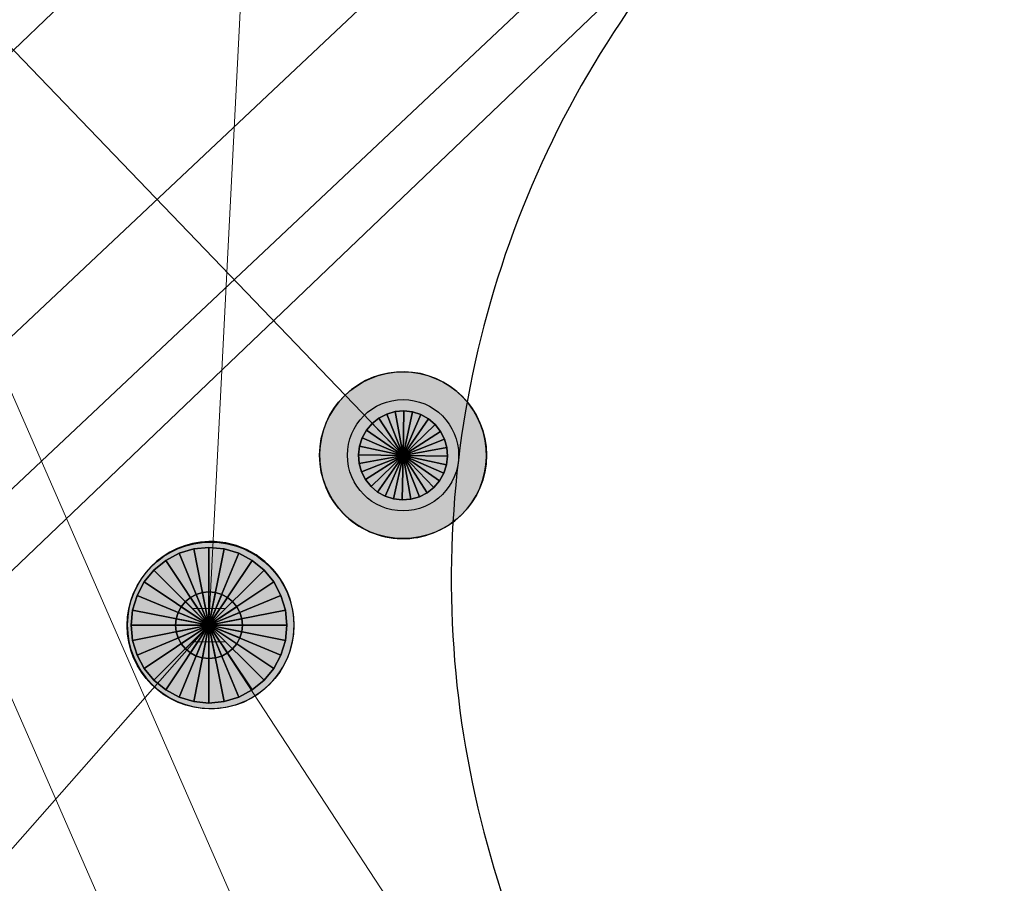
# Model space of a CAD drawing. Header units: metres. Extents: x 2695560 to 2696939, y 1260491 to 1262050.
# Tile 342 of 656: x 2695809.32 to 2695813.74, y 1261082.07 to 1261085.95. Entities that reach past the tile are written whole.
import ezdxf

# ---------------------------------------------------------------- set-up
doc = ezdxf.new("R2010")
doc.units = ezdxf.units.M
doc.linetypes.add('AUSGEZOGEN', pattern=[0])
for name, color, linetype in [('XR$1$AV_Linien (BB)', 7, 'AUSGEZOGEN'), ('XR$1$AW_LK_Schachtdeckel', 24, 'AUSGEZOGEN'), ('XR$1$Liegenschaftsgrenzen', 7, 'AUSGEZOGEN'), ('XR$1$PFAW', 255, 'AUSGEZOGEN'), ('XR$1$PFWA', 255, 'AUSGEZOGEN'), ('XR$1$WA_LK_Hydrant', 171, 'AUSGEZOGEN')]:
    doc.layers.add(name, color=color, linetype=linetype)
for name, color, linetype, lineweight in [('XR$2$ABW-Linie-R-genau', 4, 'AUSGEZOGEN', 18), ('XR$2$ABW-Punkt', 6, 'AUSGEZOGEN', 18), ('XR$2$ELE-LinieFlaeche-genau', 1, 'AUSGEZOGEN', 18), ('XR$2$GAS-Linie-genau', 12, 'AUSGEZOGEN', 18), ('XR$2$KOM-LinieFlaeche-U-genau', 91, 'AUSGEZOGEN', 18), ('XR$2$WAS-Linie-genau', 5, 'AUSGEZOGEN', 18), ('XR$2$WAS-Punkt', 5, 'AUSGEZOGEN', 18)]:
    doc.layers.add(name, color=color, linetype=linetype, lineweight=lineweight)

# ---------------------------------------------------------------- blocks, each defined once
blk = doc.blocks.new('COMPLEXOBJECT_245')
at = {"layer": 'XR$1$AV_Linien (BB)', "color": 7, "linetype": 'AUSGEZOGEN', "transparency": 33554687}
blk.add_arc((5814.7899, 11083.6254), 4.501, 134.0576, 225.2295, dxfattribs=at)
blk = doc.blocks.new('COMPLEXOBJECT_1245')
at = {"layer": 'XR$1$Liegenschaftsgrenzen', "color": 7, "linetype": 'AUSGEZOGEN', "transparency": 33554687}
blk.add_arc((5814.7899, 11083.6254), 4.501, 134.0576, 225.2295, dxfattribs=at)
blk = doc.blocks.new('BAW2082')
at = {"layer": 'XR$1$PFAW', "transparency": 33554687}
blk.add_hatch(color=7, dxfattribs=at).paths.add_polyline_path([(0.5092, -0.0031), (0.499, 0.0975), (0.4687, 0.1941), (0.4196, 0.2825), (0.3537, 0.3593), (0.2737, 0.4212), (0.1829, 0.4658), (0.0849, 0.4911), (-0.0161, 0.4963), (-0.1161, 0.4809), (-0.211, 0.4458), (-0.2968, 0.3923), (-0.3701, 0.3226), (-0.4279, 0.2395), (-0.4678, 0.1466), (-0.4882, 0.0475), (-0.4882, -0.0537), (-0.4678, -0.1528), (-0.4279, -0.2458), (-0.3701, -0.3288), (-0.2968, -0.3985), (-0.211, -0.452), (-0.1161, -0.4871), (-0.0161, -0.5025), (0.0849, -0.4973), (0.1829, -0.472), (0.2737, -0.4274), (0.3537, -0.3655), (0.4196, -0.2887), (0.4687, -0.2003), (0.499, -0.1038)])
at = {"transparency": 33554687}
for start, end in [(91.19481, 268.80519), (268.80519, 91.19481)]:
    blk.add_arc((0.0104, 0), 0.5, start, end, dxfattribs=at)
at = {"layer": 'XR$1$PFAW', "transparency": 33554687}
blk.add_circle((0.0092, -0.0031), 0.5, dxfattribs=at)
blk = doc.blocks.new('BWA2009')
at = {"true_color": 0x000000, "transparency": 33554687}
blk.add_hatch(color=18, dxfattribs=at).paths.add_polyline_path([(0.3333, 0), (0.3265, 0.0671), (0.3063, 0.1315), (0.2736, 0.1904), (0.2297, 0.2416), (0.1763, 0.2829), (0.1158, 0.3126), (0.0505, 0.3295), (-0.0169, 0.3329), (-0.0836, 0.3227), (-0.1468, 0.2993), (-0.204, 0.2636), (-0.2529, 0.2171), (-0.2914, 0.1618), (-0.318, 0.0998), (-0.3316, 0.0337), (-0.3316, -0.0337), (-0.318, -0.0998), (-0.2914, -0.1618), (-0.2529, -0.2171), (-0.204, -0.2636), (-0.1468, -0.2993), (-0.0836, -0.3227), (-0.0169, -0.3329), (0.0505, -0.3295), (0.1158, -0.3126), (0.1763, -0.2829), (0.2297, -0.2416), (0.2736, -0.1904), (0.3063, -0.1315), (0.3265, -0.0671)])
at = {"layer": 'XR$1$PFWA', "transparency": 33554687}
blk.add_hatch(color=7, dxfattribs=at).paths.add_polyline_path([(0.5, 0), (0.4898, 0.1006), (0.4595, 0.1972), (0.4104, 0.2856), (0.3445, 0.3624), (0.2645, 0.4243), (0.1737, 0.4689), (0.0757, 0.4942), (-0.0253, 0.4994), (-0.1253, 0.484), (-0.2202, 0.4489), (-0.3061, 0.3954), (-0.3794, 0.3257), (-0.4372, 0.2427), (-0.4771, 0.1497), (-0.4974, 0.0506), (-0.4974, -0.0506), (-0.4771, -0.1497), (-0.4372, -0.2427), (-0.3794, -0.3257), (-0.3061, -0.3954), (-0.2202, -0.4489), (-0.1253, -0.484), (-0.0253, -0.4994), (0.0757, -0.4942), (0.1737, -0.4689), (0.2645, -0.4243), (0.3445, -0.3624), (0.4104, -0.2856), (0.4595, -0.1972), (0.4898, -0.1006)])
at = {"transparency": 33554687}
blk.add_circle((0, 0), 0.3333, dxfattribs=at)
for start, end in [(90, 180), (0, 90), (180, 270), (270, 0)]:
    blk.add_arc((0, 0), 0.5, start, end, dxfattribs=at)
at = {"layer": 'XR$1$PFWA', "transparency": 33554687}
blk.add_circle((0, 0), 0.5, dxfattribs=at)
blk = doc.blocks.new('WAS-OBERFLURHYDRANT')
at = {"layer": 'XR$2$WAS-Punkt', "linetype": 'AUSGEZOGEN', "transparency": 33554687}
blk.add_hatch(color=5, dxfattribs=at).paths.add_polyline_path([(0, -200), (20.2, -199), (40.3, -195.9), (59.9, -190.8), (78.9, -183.8), (97.1, -174.9), (114.3, -164.2), (130.3, -151.8), (145, -137.8), (158.2, -122.4), (169.7, -105.8), (179.6, -88.1), (187.6, -69.5), (193.6, -50.1), (197.7, -30.3), (199.7, -10.1), (199.7, 10.1), (197.7, 30.3), (193.6, 50.1), (187.6, 69.5), (179.6, 88.1), (169.7, 105.8), (158.2, 122.4), (145, 137.8), (130.3, 151.8), (114.3, 164.2), (97.1, 174.9), (78.9, 183.8), (59.9, 190.8), (40.3, 195.9), (20.2, 199), (0, 200), (-20.2, 199), (-40.3, 195.9), (-59.9, 190.8), (-78.9, 183.8), (-97.1, 174.9), (-114.3, 164.2), (-130.3, 151.8), (-145, 137.8), (-158.2, 122.4), (-169.7, 105.8), (-179.6, 88.1), (-187.6, 69.5), (-193.6, 50.1), (-197.7, 30.3), (-199.7, 10.1), (-199.7, -10.1), (-197.7, -30.3), (-193.6, -50.1), (-187.6, -69.5), (-179.6, -88.1), (-169.7, -105.8), (-158.2, -122.4), (-145, -137.8), (-130.3, -151.8), (-114.3, -164.2), (-97.1, -174.9), (-78.9, -183.8), (-59.9, -190.8), (-40.3, -195.9), (-20.2, -199)])
at = {"layer": 'XR$2$WAS-Punkt', "linetype": 'AUSGEZOGEN', "lineweight": 25, "transparency": 33554687}
for points in [[(-76.5, 184.8, 2500), (0, 0, 2500), (-111.1, 166.3, 2500)], [(-76.5, 184.8), (0, 0), (-111.1, 166.3)], [(-76.5, 184.8, 2500), (-76.5, 184.8), (-111.1, 166.3), (-111.1, 166.3, 2500)], [(-39, 196.2, 2500), (0, 0, 2500), (-76.5, 184.8, 2500)], [(-39, 196.2), (0, 0), (-76.5, 184.8)], [(-39, 196.2, 2500), (-39, 196.2), (-76.5, 184.8), (-76.5, 184.8, 2500)], [(0, 200, 2500), (0, 0, 2500), (-39, 196.2, 2500)], [(0, 200), (0, 0), (-39, 196.2)], [(0, 200, 2500), (0, 200), (-39, 196.2), (-39, 196.2, 2500)], [(39, 196.2, 2500), (0, 0, 2500), (0, 200, 2500)], [(39, 196.2), (0, 0), (0, 200)], [(39, 196.2, 2500), (39, 196.2), (0, 200), (0, 200, 2500)], [(76.5, 184.8, 2500), (0, 0, 2500), (39, 196.2, 2500)], [(76.5, 184.8), (0, 0), (39, 196.2)], [(111.1, 166.3, 2500), (0, 0, 2500), (76.5, 184.8, 2500)], [(111.1, 166.3), (0, 0), (76.5, 184.8)], [(76.5, 184.8, 2500), (76.5, 184.8), (39, 196.2), (39, 196.2, 2500)], [(111.1, 166.3, 2500), (111.1, 166.3), (76.5, 184.8), (76.5, 184.8, 2500)], [(-141.4, 141.4, 2500), (0, 0, 2500), (-166.3, 111.1, 2500)], [(-141.4, 141.4), (0, 0), (-166.3, 111.1)], [(-141.4, 141.4, 2500), (-141.4, 141.4), (-166.3, 111.1), (-166.3, 111.1, 2500)], [(-111.1, 166.3, 2500), (0, 0, 2500), (-141.4, 141.4, 2500)], [(-111.1, 166.3), (0, 0), (-141.4, 141.4)], [(-111.1, 166.3, 2500), (-111.1, 166.3), (-141.4, 141.4), (-141.4, 141.4, 2500)], [(141.4, 141.4, 2500), (0, 0, 2500), (111.1, 166.3, 2500)], [(141.4, 141.4), (0, 0), (111.1, 166.3)], [(166.3, 111.1, 2500), (0, 0, 2500), (141.4, 141.4, 2500)], [(166.3, 111.1), (0, 0), (141.4, 141.4)], [(141.4, 141.4, 2500), (141.4, 141.4), (111.1, 166.3), (111.1, 166.3, 2500)], [(166.3, 111.1, 2500), (166.3, 111.1), (141.4, 141.4), (141.4, 141.4, 2500)], [(-166.3, 111.1, 2500), (0, 0, 2500), (-184.8, 76.5, 2500)], [(-166.3, 111.1), (0, 0), (-184.8, 76.5)], [(-166.3, 111.1, 2500), (-166.3, 111.1), (-184.8, 76.5), (-184.8, 76.5, 2500)], [(184.8, 76.5, 2500), (0, 0, 2500), (166.3, 111.1, 2500)], [(184.8, 76.5), (0, 0), (166.3, 111.1)], [(184.8, 76.5, 2500), (184.8, 76.5), (166.3, 111.1), (166.3, 111.1, 2500)], [(-184.8, 76.5, 2500), (0, 0, 2500), (-196.2, 39, 2500)], [(-184.8, 76.5), (0, 0), (-196.2, 39)], [(-184.8, 76.5, 2500), (-184.8, 76.5), (-196.2, 39), (-196.2, 39, 2500)], [(196.2, 39, 2500), (0, 0, 2500), (184.8, 76.5, 2500)], [(196.2, 39), (0, 0), (184.8, 76.5)], [(196.2, 39, 2500), (196.2, 39), (184.8, 76.5), (184.8, 76.5, 2500)], [(-196.2, 39, 2500), (0, 0, 2500), (-200, 0, 2500)], [(-196.2, 39), (0, 0), (-200, 0)], [(-196.2, 39, 2500), (-196.2, 39), (-200, 0), (-200, 0, 2500)], [(-200, 0, 2500), (0, 0, 2500), (-196.2, -39, 2500)], [(-200, 0), (0, 0), (-196.2, -39)], [(-196.2, -39, 2500), (0, 0, 2500), (-184.8, -76.5, 2500)], [(-196.2, -39), (0, 0), (-184.8, -76.5)], [(-184.8, -76.5, 2500), (0, 0, 2500), (-166.3, -111.1, 2500)], [(-184.8, -76.5), (0, 0), (-166.3, -111.1)], [(-166.3, -111.1, 2500), (0, 0, 2500), (-141.4, -141.4, 2500)], [(-166.3, -111.1), (0, 0), (-141.4, -141.4)], [(-141.4, -141.4, 2500), (0, 0, 2500), (-111.1, -166.3, 2500)], [(-141.4, -141.4), (0, 0), (-111.1, -166.3)], [(-111.1, -166.3, 2500), (0, 0, 2500), (-76.5, -184.8, 2500)], [(-111.1, -166.3), (0, 0), (-76.5, -184.8)], [(-76.5, -184.8, 2500), (0, 0, 2500), (-39, -196.2, 2500)], [(-76.5, -184.8), (0, 0), (-39, -196.2)], [(-39, -196.2, 2500), (0, 0, 2500), (0, -200, 2500)], [(-39, -196.2), (0, 0), (0, -200)], [(200, 0, 2500), (0, 0, 2500), (196.2, 39, 2500)], [(200, 0), (0, 0), (196.2, 39)], [(0, -200, 2500), (0, 0, 2500), (39, -196.2, 2500)], [(39, -196.2, 2500), (0, 0, 2500), (76.5, -184.8, 2500)], [(76.5, -184.8, 2500), (0, 0, 2500), (111.1, -166.3, 2500)], [(111.1, -166.3, 2500), (0, 0, 2500), (141.4, -141.4, 2500)], [(141.4, -141.4, 2500), (0, 0, 2500), (166.3, -111.1, 2500)], [(166.3, -111.1, 2500), (0, 0, 2500), (184.8, -76.5, 2500)], [(184.8, -76.5, 2500), (0, 0, 2500), (196.2, -39, 2500)], [(196.2, -39, 2500), (0, 0, 2500), (200, 0, 2500)], [(0, -200), (0, 0), (39, -196.2)], [(39, -196.2), (0, 0), (76.5, -184.8)], [(76.5, -184.8), (0, 0), (111.1, -166.3)], [(111.1, -166.3), (0, 0), (141.4, -141.4)], [(141.4, -141.4), (0, 0), (166.3, -111.1)], [(166.3, -111.1), (0, 0), (184.8, -76.5)], [(184.8, -76.5), (0, 0), (196.2, -39)], [(196.2, -39), (0, 0), (200, 0)], [(200, 0, 2500), (200, 0), (196.2, 39), (196.2, 39, 2500)], [(-200, 0, 2500), (-200, 0), (-196.2, -39), (-196.2, -39, 2500)], [(-196.2, -39, 2500), (-196.2, -39), (-184.8, -76.5), (-184.8, -76.5, 2500)], [(184.8, -76.5, 2500), (184.8, -76.5), (196.2, -39), (196.2, -39, 2500)], [(196.2, -39, 2500), (196.2, -39), (200, 0), (200, 0, 2500)], [(-184.8, -76.5, 2500), (-184.8, -76.5), (-166.3, -111.1), (-166.3, -111.1, 2500)], [(166.3, -111.1, 2500), (166.3, -111.1), (184.8, -76.5), (184.8, -76.5, 2500)], [(-166.3, -111.1, 2500), (-166.3, -111.1), (-141.4, -141.4), (-141.4, -141.4, 2500)], [(141.4, -141.4, 2500), (141.4, -141.4), (166.3, -111.1), (166.3, -111.1, 2500)], [(-141.4, -141.4, 2500), (-141.4, -141.4), (-111.1, -166.3), (-111.1, -166.3, 2500)], [(-111.1, -166.3, 2500), (-111.1, -166.3), (-76.5, -184.8), (-76.5, -184.8, 2500)], [(76.5, -184.8, 2500), (76.5, -184.8), (111.1, -166.3), (111.1, -166.3, 2500)], [(111.1, -166.3, 2500), (111.1, -166.3), (141.4, -141.4), (141.4, -141.4, 2500)], [(-76.5, -184.8, 2500), (-76.5, -184.8), (-39, -196.2), (-39, -196.2, 2500)], [(-39, -196.2, 2500), (-39, -196.2), (0, -200), (0, -200, 2500)], [(0, -200, 2500), (0, -200), (39, -196.2), (39, -196.2, 2500)], [(39, -196.2, 2500), (39, -196.2), (76.5, -184.8), (76.5, -184.8, 2500)]]:
    blk.add_3dface(points, dxfattribs=at)
blk = doc.blocks.new('ABW-SCHLAMMSAMMLER_RUND')
at = {"layer": 'XR$2$ABW-Punkt', "linetype": 'AUSGEZOGEN', "lineweight": 13, "transparency": 33554687}
for p, q in [((-69.9, 75, 2500), (69.9, 75, 2500)), ((-69.9, -75, 2500), (69.9, -75, 2500))]:
    blk.add_line(p, q, dxfattribs=at)
blk.add_polyline3d([(90, 0, 2500), (0, 0, 2500), (-90, 0, 2500)], dxfattribs=at)
at = {"layer": 'XR$2$ABW-Punkt', "linetype": 'AUSGEZOGEN', "lineweight": 25, "transparency": 33554687}
for points in [[(-57.4, 138.6, 2500), (0, 0, 2500), (-83.3, 124.7, 2500)], [(-57.4, 138.6), (0, 0), (-83.3, 124.7)], [(-57.4, 138.6, 2500), (-57.4, 138.6), (-83.3, 124.7), (-83.3, 124.7, 2500)], [(-29.3, 147.1, 2500), (0, 0, 2500), (-57.4, 138.6, 2500)], [(-29.3, 147.1), (0, 0), (-57.4, 138.6)], [(-29.3, 147.1, 2500), (-29.3, 147.1), (-57.4, 138.6), (-57.4, 138.6, 2500)], [(0, 150, 2500), (0, 0, 2500), (-29.3, 147.1, 2500)], [(0, 150), (0, 0), (-29.3, 147.1)], [(0, 150, 2500), (0, 150), (-29.3, 147.1), (-29.3, 147.1, 2500)], [(29.3, 147.1, 2500), (0, 0, 2500), (0, 150, 2500)], [(29.3, 147.1), (0, 0), (0, 150)], [(29.3, 147.1, 2500), (29.3, 147.1), (0, 150), (0, 150, 2500)], [(57.4, 138.6, 2500), (0, 0, 2500), (29.3, 147.1, 2500)], [(57.4, 138.6), (0, 0), (29.3, 147.1)], [(83.3, 124.7, 2500), (0, 0, 2500), (57.4, 138.6, 2500)], [(83.3, 124.7), (0, 0), (57.4, 138.6)], [(57.4, 138.6, 2500), (57.4, 138.6), (29.3, 147.1), (29.3, 147.1, 2500)], [(83.3, 124.7, 2500), (83.3, 124.7), (57.4, 138.6), (57.4, 138.6, 2500)], [(-106.1, 106.1, 2500), (0, 0, 2500), (-124.7, 83.3, 2500)], [(-106.1, 106.1), (0, 0), (-124.7, 83.3)], [(-106.1, 106.1, 2500), (-106.1, 106.1), (-124.7, 83.3), (-124.7, 83.3, 2500)], [(-83.3, 124.7, 2500), (0, 0, 2500), (-106.1, 106.1, 2500)], [(-83.3, 124.7), (0, 0), (-106.1, 106.1)], [(-83.3, 124.7, 2500), (-83.3, 124.7), (-106.1, 106.1), (-106.1, 106.1, 2500)], [(106.1, 106.1, 2500), (0, 0, 2500), (83.3, 124.7, 2500)], [(106.1, 106.1), (0, 0), (83.3, 124.7)], [(124.7, 83.3, 2500), (0, 0, 2500), (106.1, 106.1, 2500)], [(124.7, 83.3), (0, 0), (106.1, 106.1)], [(106.1, 106.1, 2500), (106.1, 106.1), (83.3, 124.7), (83.3, 124.7, 2500)], [(124.7, 83.3, 2500), (124.7, 83.3), (106.1, 106.1), (106.1, 106.1, 2500)], [(-138.6, 57.4, 2500), (0, 0, 2500), (-147.1, 29.3, 2500)], [(-138.6, 57.4), (0, 0), (-147.1, 29.3)], [(-138.6, 57.4, 2500), (-138.6, 57.4), (-147.1, 29.3), (-147.1, 29.3, 2500)], [(-124.7, 83.3, 2500), (0, 0, 2500), (-138.6, 57.4, 2500)], [(-124.7, 83.3), (0, 0), (-138.6, 57.4)], [(-124.7, 83.3, 2500), (-124.7, 83.3), (-138.6, 57.4), (-138.6, 57.4, 2500)], [(138.6, 57.4, 2500), (0, 0, 2500), (124.7, 83.3, 2500)], [(138.6, 57.4), (0, 0), (124.7, 83.3)], [(147.1, 29.3, 2500), (0, 0, 2500), (138.6, 57.4, 2500)], [(147.1, 29.3), (0, 0), (138.6, 57.4)], [(138.6, 57.4, 2500), (138.6, 57.4), (124.7, 83.3), (124.7, 83.3, 2500)], [(147.1, 29.3, 2500), (147.1, 29.3), (138.6, 57.4), (138.6, 57.4, 2500)], [(-147.1, 29.3, 2500), (0, 0, 2500), (-150, 0, 2500)], [(-147.1, 29.3), (0, 0), (-150, 0)], [(-147.1, 29.3, 2500), (-147.1, 29.3), (-150, 0), (-150, 0, 2500)], [(-150, 0, 2500), (0, 0, 2500), (-147.1, -29.3, 2500)], [(-150, 0), (0, 0), (-147.1, -29.3)], [(-147.1, -29.3, 2500), (0, 0, 2500), (-138.6, -57.4, 2500)], [(-147.1, -29.3), (0, 0), (-138.6, -57.4)], [(-138.6, -57.4, 2500), (0, 0, 2500), (-124.7, -83.3, 2500)], [(-138.6, -57.4), (0, 0), (-124.7, -83.3)], [(-124.7, -83.3, 2500), (0, 0, 2500), (-106.1, -106.1, 2500)], [(-124.7, -83.3), (0, 0), (-106.1, -106.1)], [(-106.1, -106.1, 2500), (0, 0, 2500), (-83.3, -124.7, 2500)], [(-106.1, -106.1), (0, 0), (-83.3, -124.7)], [(-83.3, -124.7, 2500), (0, 0, 2500), (-57.4, -138.6, 2500)], [(-83.3, -124.7), (0, 0), (-57.4, -138.6)], [(-57.4, -138.6, 2500), (0, 0, 2500), (-29.3, -147.1, 2500)], [(-57.4, -138.6), (0, 0), (-29.3, -147.1)], [(-29.3, -147.1, 2500), (0, 0, 2500), (0, -150, 2500)], [(-29.3, -147.1), (0, 0), (0, -150)], [(150, 0, 2500), (0, 0, 2500), (147.1, 29.3, 2500)], [(150, 0), (0, 0), (147.1, 29.3)], [(0, -150, 2500), (0, 0, 2500), (29.3, -147.1, 2500)], [(29.3, -147.1, 2500), (0, 0, 2500), (57.4, -138.6, 2500)], [(57.4, -138.6, 2500), (0, 0, 2500), (83.3, -124.7, 2500)], [(83.3, -124.7, 2500), (0, 0, 2500), (106.1, -106.1, 2500)], [(106.1, -106.1, 2500), (0, 0, 2500), (124.7, -83.3, 2500)], [(124.7, -83.3, 2500), (0, 0, 2500), (138.6, -57.4, 2500)], [(138.6, -57.4, 2500), (0, 0, 2500), (147.1, -29.3, 2500)], [(147.1, -29.3, 2500), (0, 0, 2500), (150, 0, 2500)], [(0, -150), (0, 0), (29.3, -147.1)], [(29.3, -147.1), (0, 0), (57.4, -138.6)], [(57.4, -138.6), (0, 0), (83.3, -124.7)], [(83.3, -124.7), (0, 0), (106.1, -106.1)], [(106.1, -106.1), (0, 0), (124.7, -83.3)], [(124.7, -83.3), (0, 0), (138.6, -57.4)], [(138.6, -57.4), (0, 0), (147.1, -29.3)], [(147.1, -29.3), (0, 0), (150, 0)], [(150, 0, 2500), (150, 0), (147.1, 29.3), (147.1, 29.3, 2500)], [(-150, 0, 2500), (-150, 0), (-147.1, -29.3), (-147.1, -29.3, 2500)], [(-147.1, -29.3, 2500), (-147.1, -29.3), (-138.6, -57.4), (-138.6, -57.4, 2500)], [(138.6, -57.4, 2500), (138.6, -57.4), (147.1, -29.3), (147.1, -29.3, 2500)], [(147.1, -29.3, 2500), (147.1, -29.3), (150, 0), (150, 0, 2500)], [(-138.6, -57.4, 2500), (-138.6, -57.4), (-124.7, -83.3), (-124.7, -83.3, 2500)], [(-124.7, -83.3, 2500), (-124.7, -83.3), (-106.1, -106.1), (-106.1, -106.1, 2500)], [(106.1, -106.1, 2500), (106.1, -106.1), (124.7, -83.3), (124.7, -83.3, 2500)], [(124.7, -83.3, 2500), (124.7, -83.3), (138.6, -57.4), (138.6, -57.4, 2500)], [(-106.1, -106.1, 2500), (-106.1, -106.1), (-83.3, -124.7), (-83.3, -124.7, 2500)], [(-83.3, -124.7, 2500), (-83.3, -124.7), (-57.4, -138.6), (-57.4, -138.6, 2500)], [(57.4, -138.6, 2500), (57.4, -138.6), (83.3, -124.7), (83.3, -124.7, 2500)], [(83.3, -124.7, 2500), (83.3, -124.7), (106.1, -106.1), (106.1, -106.1, 2500)], [(-57.4, -138.6, 2500), (-57.4, -138.6), (-29.3, -147.1), (-29.3, -147.1, 2500)], [(-29.3, -147.1, 2500), (-29.3, -147.1), (0, -150), (0, -150, 2500)], [(0, -150, 2500), (0, -150), (29.3, -147.1), (29.3, -147.1, 2500)], [(29.3, -147.1, 2500), (29.3, -147.1), (57.4, -138.6), (57.4, -138.6, 2500)]]:
    blk.add_3dface(points, dxfattribs=at)
blk = doc.blocks.new('ABW-DECKEL')
at = {"layer": 'XR$2$ABW-Punkt', "linetype": 'AUSGEZOGEN', "lineweight": 25, "transparency": 33554687}
for points in [[(-133.9, 323.4, 2500), (0, 0, 2500), (-194.4, 291, 2500)], [(-133.9, 323.4), (0, 0), (-194.4, 291)], [(-133.9, 323.4, 2500), (-133.9, 323.4), (-194.4, 291), (-194.4, 291, 2500)], [(-68.3, 343.3, 2500), (0, 0, 2500), (-133.9, 323.4, 2500)], [(-68.3, 343.3), (0, 0), (-133.9, 323.4)], [(-68.3, 343.3, 2500), (-68.3, 343.3), (-133.9, 323.4), (-133.9, 323.4, 2500)], [(0, 350, 2500), (0, 0, 2500), (-68.3, 343.3, 2500)], [(0, 350), (0, 0), (-68.3, 343.3)], [(0, 350, 2500), (0, 350), (-68.3, 343.3), (-68.3, 343.3, 2500)], [(68.3, 343.3, 2500), (0, 0, 2500), (0, 350, 2500)], [(68.3, 343.3), (0, 0), (0, 350)], [(68.3, 343.3, 2500), (68.3, 343.3), (0, 350), (0, 350, 2500)], [(133.9, 323.4, 2500), (0, 0, 2500), (68.3, 343.3, 2500)], [(133.9, 323.4), (0, 0), (68.3, 343.3)], [(194.4, 291, 2500), (0, 0, 2500), (133.9, 323.4, 2500)], [(194.4, 291), (0, 0), (133.9, 323.4)], [(133.9, 323.4, 2500), (133.9, 323.4), (68.3, 343.3), (68.3, 343.3, 2500)], [(194.4, 291, 2500), (194.4, 291), (133.9, 323.4), (133.9, 323.4, 2500)], [(-194.4, 291, 2500), (0, 0, 2500), (-247.5, 247.5, 2500)], [(-194.4, 291), (0, 0), (-247.5, 247.5)], [(-194.4, 291, 2500), (-194.4, 291), (-247.5, 247.5), (-247.5, 247.5, 2500)], [(247.5, 247.5, 2500), (0, 0, 2500), (194.4, 291, 2500)], [(247.5, 247.5), (0, 0), (194.4, 291)], [(247.5, 247.5, 2500), (247.5, 247.5), (194.4, 291), (194.4, 291, 2500)], [(-247.5, 247.5, 2500), (0, 0, 2500), (-291, 194.4, 2500)], [(-247.5, 247.5), (0, 0), (-291, 194.4)], [(-247.5, 247.5, 2500), (-247.5, 247.5), (-291, 194.4), (-291, 194.4, 2500)], [(291, 194.4, 2500), (0, 0, 2500), (247.5, 247.5, 2500)], [(291, 194.4), (0, 0), (247.5, 247.5)], [(291, 194.4, 2500), (291, 194.4), (247.5, 247.5), (247.5, 247.5, 2500)], [(-291, 194.4, 2500), (0, 0, 2500), (-323.4, 133.9, 2500)], [(-291, 194.4), (0, 0), (-323.4, 133.9)], [(-291, 194.4, 2500), (-291, 194.4), (-323.4, 133.9), (-323.4, 133.9, 2500)], [(323.4, 133.9, 2500), (0, 0, 2500), (291, 194.4, 2500)], [(323.4, 133.9), (0, 0), (291, 194.4)], [(323.4, 133.9, 2500), (323.4, 133.9), (291, 194.4), (291, 194.4, 2500)], [(-323.4, 133.9, 2500), (0, 0, 2500), (-343.3, 68.3, 2500)], [(-323.4, 133.9), (0, 0), (-343.3, 68.3)], [(-323.4, 133.9, 2500), (-323.4, 133.9), (-343.3, 68.3), (-343.3, 68.3, 2500)], [(343.3, 68.3, 2500), (0, 0, 2500), (323.4, 133.9, 2500)], [(343.3, 68.3), (0, 0), (323.4, 133.9)], [(343.3, 68.3, 2500), (343.3, 68.3), (323.4, 133.9), (323.4, 133.9, 2500)], [(-343.3, 68.3, 2500), (0, 0, 2500), (-350, 0, 2500)], [(-343.3, 68.3), (0, 0), (-350, 0)], [(-343.3, 68.3, 2500), (-343.3, 68.3), (-350, 0), (-350, 0, 2500)], [(350, 0, 2500), (0, 0, 2500), (343.3, 68.3, 2500)], [(350, 0), (0, 0), (343.3, 68.3)], [(350, 0, 2500), (350, 0), (343.3, 68.3), (343.3, 68.3, 2500)], [(-350, 0, 2500), (0, 0, 2500), (-343.3, -68.3, 2500)], [(-350, 0), (0, 0), (-343.3, -68.3)], [(-343.3, -68.3, 2500), (0, 0, 2500), (-323.4, -133.9, 2500)], [(-343.3, -68.3), (0, 0), (-323.4, -133.9)], [(-323.4, -133.9, 2500), (0, 0, 2500), (-291, -194.4, 2500)], [(-323.4, -133.9), (0, 0), (-291, -194.4)], [(-291, -194.4, 2500), (0, 0, 2500), (-247.5, -247.5, 2500)], [(-291, -194.4), (0, 0), (-247.5, -247.5)], [(-247.5, -247.5, 2500), (0, 0, 2500), (-194.4, -291, 2500)], [(-247.5, -247.5), (0, 0), (-194.4, -291)], [(-194.4, -291, 2500), (0, 0, 2500), (-133.9, -323.4, 2500)], [(-194.4, -291), (0, 0), (-133.9, -323.4)], [(-133.9, -323.4, 2500), (0, 0, 2500), (-68.3, -343.3, 2500)], [(-133.9, -323.4), (0, 0), (-68.3, -343.3)], [(-68.3, -343.3, 2500), (0, 0, 2500), (0, -350, 2500)], [(-68.3, -343.3), (0, 0), (0, -350)], [(0, -350, 2500), (0, 0, 2500), (68.3, -343.3, 2500)], [(68.3, -343.3, 2500), (0, 0, 2500), (133.9, -323.4, 2500)], [(133.9, -323.4, 2500), (0, 0, 2500), (194.4, -291, 2500)], [(194.4, -291, 2500), (0, 0, 2500), (247.5, -247.5, 2500)], [(247.5, -247.5, 2500), (0, 0, 2500), (291, -194.4, 2500)], [(291, -194.4, 2500), (0, 0, 2500), (323.4, -133.9, 2500)], [(323.4, -133.9, 2500), (0, 0, 2500), (343.3, -68.3, 2500)], [(343.3, -68.3, 2500), (0, 0, 2500), (350, 0, 2500)], [(0, -350), (0, 0), (68.3, -343.3)], [(68.3, -343.3), (0, 0), (133.9, -323.4)], [(133.9, -323.4), (0, 0), (194.4, -291)], [(194.4, -291), (0, 0), (247.5, -247.5)], [(247.5, -247.5), (0, 0), (291, -194.4)], [(291, -194.4), (0, 0), (323.4, -133.9)], [(323.4, -133.9), (0, 0), (343.3, -68.3)], [(343.3, -68.3), (0, 0), (350, 0)], [(-350, 0, 2500), (-350, 0), (-343.3, -68.3), (-343.3, -68.3, 2500)], [(343.3, -68.3, 2500), (343.3, -68.3), (350, 0), (350, 0, 2500)], [(-343.3, -68.3, 2500), (-343.3, -68.3), (-323.4, -133.9), (-323.4, -133.9, 2500)], [(323.4, -133.9, 2500), (323.4, -133.9), (343.3, -68.3), (343.3, -68.3, 2500)], [(-323.4, -133.9, 2500), (-323.4, -133.9), (-291, -194.4), (-291, -194.4, 2500)], [(291, -194.4, 2500), (291, -194.4), (323.4, -133.9), (323.4, -133.9, 2500)], [(-291, -194.4, 2500), (-291, -194.4), (-247.5, -247.5), (-247.5, -247.5, 2500)], [(247.5, -247.5, 2500), (247.5, -247.5), (291, -194.4), (291, -194.4, 2500)], [(-247.5, -247.5, 2500), (-247.5, -247.5), (-194.4, -291), (-194.4, -291, 2500)], [(194.4, -291, 2500), (194.4, -291), (247.5, -247.5), (247.5, -247.5, 2500)], [(-194.4, -291, 2500), (-194.4, -291), (-133.9, -323.4), (-133.9, -323.4, 2500)], [(133.9, -323.4, 2500), (133.9, -323.4), (194.4, -291), (194.4, -291, 2500)], [(-133.9, -323.4, 2500), (-133.9, -323.4), (-68.3, -343.3), (-68.3, -343.3, 2500)], [(-68.3, -343.3, 2500), (-68.3, -343.3), (0, -350), (0, -350, 2500)], [(0, -350, 2500), (0, -350), (68.3, -343.3), (68.3, -343.3, 2500)], [(68.3, -343.3, 2500), (68.3, -343.3), (133.9, -323.4), (133.9, -323.4, 2500)]]:
    blk.add_3dface(points, dxfattribs=at)

msp = doc.modelspace()

# ---------------------------------------------------------------- linework, layer by layer
at = {"layer": 'XR$1$Liegenschaftsgrenzen', "color": 7, "linetype": 'AUSGEZOGEN', "transparency": 33554687}
msp.add_line((2695801.03, 1261075.59), (2695812.63, 1261086.67), dxfattribs=at)
at = {"layer": 'XR$2$ABW-Linie-R-genau', "linetype": 'AUSGEZOGEN', "transparency": 33554687}
for p, q in [((2695810.47, 1261089.123), (2695810.17, 1261083.228)), ((2695810.17, 1261083.228), (2695808.515, 1261081.35)), ((2695812.44, 1261079.752), (2695810.17, 1261083.228))]:
    msp.add_line(p, q, dxfattribs=at)
at = {"layer": 'XR$2$ELE-LinieFlaeche-genau', "linetype": 'AUSGEZOGEN', "transparency": 33554687}
msp.add_lwpolyline([(2695808.0226, 1261083.34), (2695813.0446, 1261088.069), (2695813.3874, 1261087.705), (2695808.3654, 1261082.976), (2695808.0226, 1261083.34)], close=True, dxfattribs=at)
at = {"layer": 'XR$2$GAS-Linie-genau', "linetype": 'AUSGEZOGEN', "transparency": 33554687}
msp.add_line((2695805.411, 1261082.105), (2695819.242, 1261095.322), dxfattribs=at)
at = {"layer": 'XR$2$KOM-LinieFlaeche-U-genau', "linetype": 'AUSGEZOGEN', "transparency": 33554687}
msp.add_lwpolyline([(2695808.558, 1261087.5166), (2695808.3448, 1261086.4185), (2695808.3413, 1261086.4249), (2695810.552, 1261081.3688), (2695810.668, 1261081.0894), (2695810.16, 1261080.8786), (2695810.046, 1261081.1532), (2695807.8467, 1261086.1831), (2695807.7672, 1261086.3295), (2695808.018, 1261087.6214), (2695808.558, 1261087.5166)], close=True, dxfattribs=at)
at = {"layer": 'XR$2$WAS-Linie-genau', "linetype": 'AUSGEZOGEN', "transparency": 33554687}
msp.add_line((2695808.907, 1261086.21), (2695811.042, 1261083.991), dxfattribs=at)

# ---------------------------------------------------------------- block references
at = {"layer": 'XR$1$AV_Linien (BB)', "color": 7, "linetype": 'AUSGEZOGEN', "lineweight": -3, "transparency": 33554687}
msp.add_blockref('COMPLEXOBJECT_245', (2690000.97, 1249999.81), dxfattribs=at)
at = {"layer": 'XR$1$AW_LK_Schachtdeckel', "color": 24, "linetype": 'AUSGEZOGEN', "lineweight": -3, "transparency": 33554687, "xscale": 0.7499999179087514, "yscale": 0.7499999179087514}
msp.add_blockref('BAW2082', (2695810.17, 1261083.229), dxfattribs=at)
at = {"layer": 'XR$1$Liegenschaftsgrenzen', "color": 7, "linetype": 'AUSGEZOGEN', "lineweight": -3, "transparency": 33554687}
msp.add_blockref('COMPLEXOBJECT_1245', (2690000.97, 1249999.81), dxfattribs=at)
at = {"layer": 'XR$1$WA_LK_Hydrant', "color": 171, "linetype": 'AUSGEZOGEN', "lineweight": -3, "transparency": 33554687, "xscale": 0.7499999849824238, "yscale": 0.7499999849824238, "rotation": 313.912109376}
msp.add_blockref('BWA2009', (2695811.042, 1261083.992), dxfattribs=at)
at = {"layer": 'XR$2$ABW-Punkt', "color": 6, "linetype": 'AUSGEZOGEN', "lineweight": 18, "transparency": 33554687, "xscale": 0.001, "yscale": 0.001, "zscale": 0.001, "rotation": 360}
for name in ['ABW-DECKEL', 'ABW-SCHLAMMSAMMLER_RUND']:
    msp.add_blockref(name, (2695810.17, 1261083.228), dxfattribs=at)
at = {"layer": 'XR$2$WAS-Punkt', "color": 5, "linetype": 'AUSGEZOGEN', "lineweight": 18, "transparency": 33554687, "xscale": 0.0009999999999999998, "yscale": 0.0009999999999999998, "zscale": 0.001, "rotation": 224}
msp.add_blockref('WAS-OBERFLURHYDRANT', (2695811.042, 1261083.991), dxfattribs=at)

doc.saveas('drawing.dxf')
